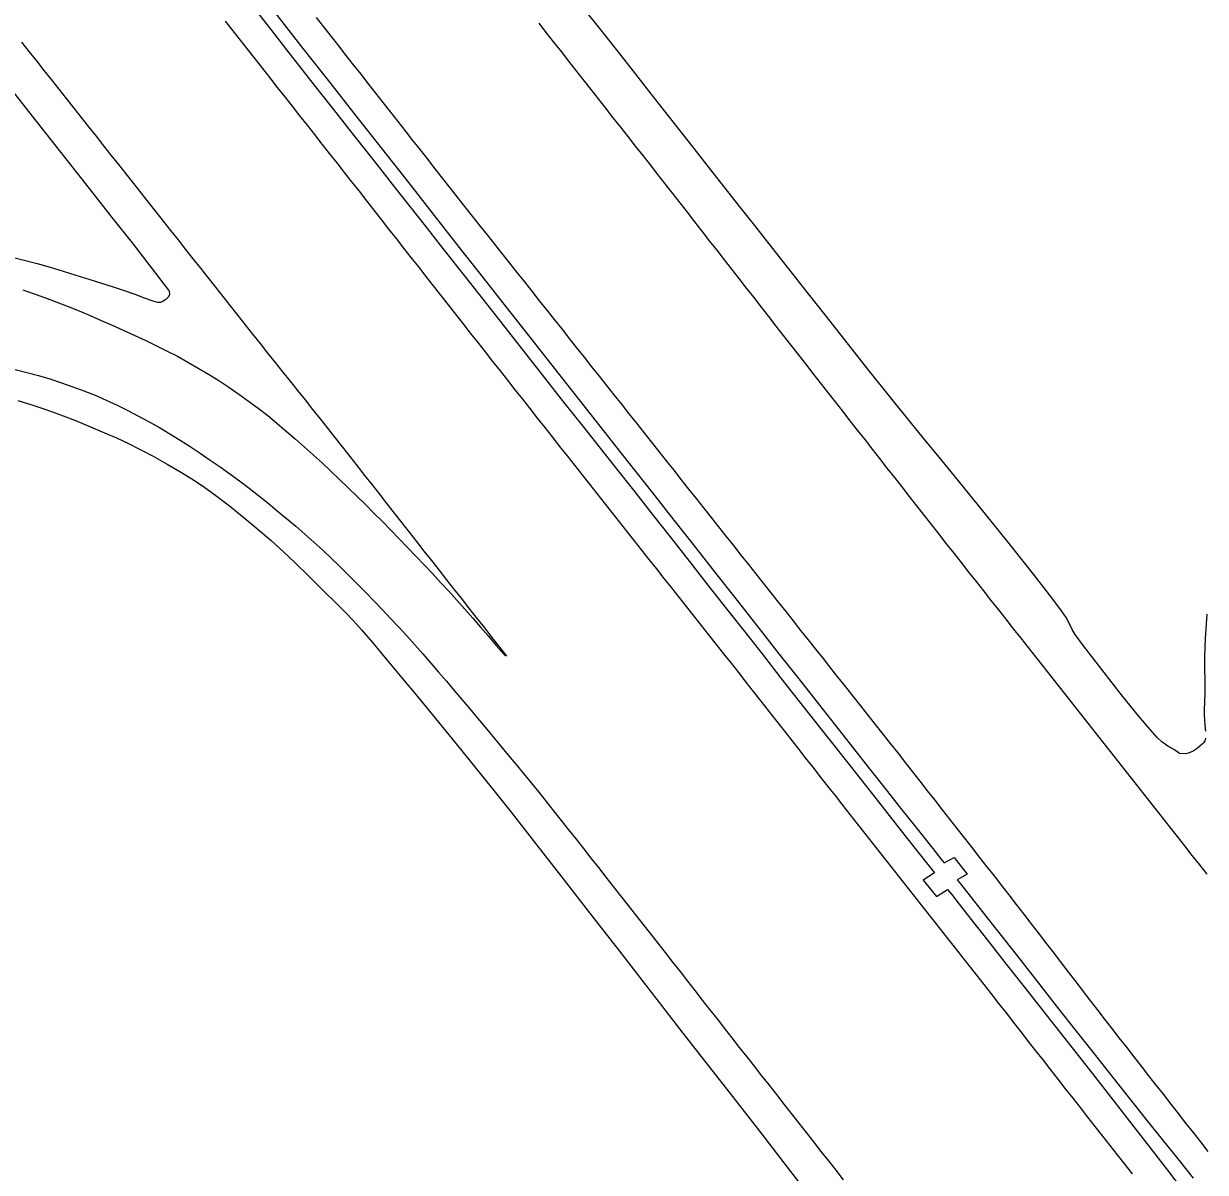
# Model space of a CAD drawing. Extents: x 1948091 to 1975253, y 787267 to 823306.
# Drawn here: x 1963923.8 to 1964169.3, y 804662.2 to 804901 of the extents above; entities that cross this region are included whole.
import ezdxf

# ---------------------------------------------------------------- set-up
doc = ezdxf.new("R2010")
doc.units = 0
doc.layers.add('RD_EX_Pavement_Markings', color=7, linetype='Continuous')
doc.layers.add('RD_EX_Road', color=7, linetype='Continuous')

msp = doc.modelspace()

# ---------------------------------------------------------------- linework, layer by layer
at = {"layer": 'RD_EX_Pavement_Markings'}
for points in [[(1963965.67, 804901.47), (1963967.21, 804899.5), (1963968.75, 804897.54), (1963970.3, 804895.58), (1963971.84, 804893.62), (1963973.38, 804891.65), (1963974.93, 804889.69), (1963976.47, 804887.73), (1963978.02, 804885.76), (1963979.56, 804883.8), (1963981.1, 804881.84), (1963982.65, 804879.88), (1963984.19, 804877.91), (1963985.73, 804875.95), (1963987.28, 804873.99), (1963988.82, 804872.02), (1963990.36, 804870.06), (1963991.91, 804868.1), (1963993.45, 804866.13), (1963994.99, 804864.17), (1963996.53, 804862.2), (1963998.07, 804860.24), (1963999.61, 804858.27), (1964001.16, 804856.31), (1964002.7, 804854.34), (1964004.24, 804852.38), (1964005.78, 804850.41), (1964007.32, 804848.45), (1964008.87, 804846.48), (1964010.41, 804844.52), (1964011.95, 804842.55), (1964013.49, 804840.59), (1964015.03, 804838.63), (1964016.58, 804836.66), (1964018.12, 804834.7), (1964019.66, 804832.73), (1964021.21, 804830.77), (1964022.76, 804828.81), (1964024.3, 804826.85), (1964025.85, 804824.89), (1964027.4, 804822.93), (1964028.94, 804820.97), (1964030.49, 804819), (1964032.04, 804817.04), (1964033.58, 804815.08), (1964035.13, 804813.12), (1964036.68, 804811.16), (1964038.22, 804809.2), (1964039.77, 804807.24), (1964041.32, 804805.27), (1964042.86, 804803.31), (1964044.41, 804801.35), (1964045.96, 804799.39), (1964047.51, 804797.43), (1964049.06, 804795.47), (1964050.61, 804793.51), (1964052.16, 804791.55), (1964053.71, 804789.59), (1964055.26, 804787.63), (1964056.81, 804785.68), (1964058.36, 804783.72), (1964059.91, 804781.76), (1964061.46, 804779.8), (1964063.01, 804777.84), (1964064.56, 804775.88), (1964066.11, 804773.92), (1964067.66, 804771.96), (1964069.21, 804770), (1964070.76, 804768.04), (1964072.3, 804766.08), (1964073.84, 804764.11), (1964075.39, 804762.15), (1964076.93, 804760.18), (1964078.47, 804758.22), (1964080.02, 804756.25), (1964081.56, 804754.29), (1964083.1, 804752.32), (1964084.65, 804750.36), (1964086.19, 804748.39), (1964087.74, 804746.43), (1964089.28, 804744.46), (1964090.82, 804742.5), (1964092.37, 804740.53), (1964093.91, 804738.57), (1964095.45, 804736.6), (1964097, 804734.64), (1964098.55, 804732.68), (1964100.09, 804730.72), (1964101.64, 804728.75), (1964103.18, 804726.79), (1964104.73, 804724.83), (1964106.28, 804722.86), (1964107.82, 804720.9), (1964109.37, 804718.94), (1964110.92, 804716.97), (1964112.46, 804715.01), (1964114.01, 804713.05), (1964115.56, 804711.09), (1964117.1, 804709.12), (1964118.65, 804707.16), (1964120.19, 804705.2), (1964121.74, 804703.23), (1964123.28, 804701.27), (1964124.82, 804699.3), (1964126.36, 804697.33), (1964127.9, 804695.36), (1964129.44, 804693.39), (1964130.98, 804691.42), (1964132.52, 804689.45), (1964134.06, 804687.49), (1964135.6, 804685.52), (1964137.14, 804683.55), (1964138.68, 804681.58), (1964140.22, 804679.61), (1964141.76, 804677.64), (1964143.3, 804675.67), (1964144.84, 804673.71), (1964146.38, 804671.74), (1964147.92, 804669.77), (1964149.47, 804667.81), (1964151.01, 804665.84), (1964152.56, 804663.88), (1964154.1, 804661.91)], [(1963984.56, 804902.25), (1963986.1, 804900.29), (1963987.65, 804898.32), (1963989.19, 804896.36), (1963990.73, 804894.39), (1963992.27, 804892.43), (1963993.81, 804890.46), (1963995.35, 804888.5), (1963996.89, 804886.53), (1963998.43, 804884.57), (1963999.97, 804882.6), (1964001.52, 804880.64), (1964003.06, 804878.67), (1964004.6, 804876.71), (1964006.14, 804874.74), (1964007.68, 804872.78), (1964009.22, 804870.81), (1964010.76, 804868.85), (1964012.3, 804866.88), (1964013.84, 804864.91), (1964015.39, 804862.95), (1964016.94, 804860.99), (1964018.49, 804859.04), (1964020.05, 804857.08), (1964021.6, 804855.12), (1964023.15, 804853.17), (1964024.7, 804851.21), (1964026.25, 804849.25), (1964027.81, 804847.3), (1964029.36, 804845.34), (1964030.91, 804843.38), (1964032.46, 804841.43), (1964034.01, 804839.47), (1964035.57, 804837.51), (1964037.12, 804835.56), (1964038.67, 804833.6), (1964040.22, 804831.64), (1964041.77, 804829.68), (1964043.33, 804827.73), (1964044.88, 804825.77), (1964046.43, 804823.81), (1964047.98, 804821.86), (1964049.53, 804819.9), (1964051.09, 804817.94), (1964052.64, 804815.98), (1964054.19, 804814.03), (1964055.74, 804812.07), (1964057.29, 804810.11), (1964058.84, 804808.15), (1964060.4, 804806.19), (1964061.95, 804804.24), (1964063.5, 804802.28), (1964065.05, 804800.32), (1964066.6, 804798.36), (1964068.16, 804796.41), (1964069.71, 804794.45), (1964071.26, 804792.49), (1964072.81, 804790.53), (1964074.36, 804788.58), (1964075.92, 804786.62), (1964077.47, 804784.66), (1964079.02, 804782.7), (1964080.57, 804780.74), (1964082.12, 804778.79), (1964083.67, 804776.83), (1964085.22, 804774.87), (1964086.78, 804772.91), (1964088.33, 804770.95), (1964089.88, 804768.99), (1964091.43, 804767.03), (1964092.98, 804765.08), (1964094.53, 804763.12), (1964096.08, 804761.16), (1964097.63, 804759.2), (1964099.19, 804757.24), (1964100.74, 804755.28), (1964102.29, 804753.32), (1964103.84, 804751.36), (1964105.39, 804749.4), (1964106.93, 804747.43), (1964108.47, 804745.47), (1964110.01, 804743.5), (1964111.55, 804741.53), (1964113.09, 804739.57), (1964114.63, 804737.6), (1964116.17, 804735.63), (1964117.71, 804733.66), (1964119.25, 804731.7), (1964120.79, 804729.73), (1964122.33, 804727.76), (1964123.88, 804725.8), (1964125.42, 804723.83), (1964126.95, 804721.85), (1964128.48, 804719.88), (1964130.01, 804717.9), (1964131.54, 804715.93), (1964133.07, 804713.95), (1964134.6, 804711.97), (1964136.13, 804710), (1964137.66, 804708.02), (1964139.18, 804706.04), (1964140.7, 804704.05), (1964142.22, 804702.07), (1964143.74, 804700.09), (1964145.27, 804698.11), (1964146.79, 804696.12), (1964148.31, 804694.14), (1964149.84, 804692.17), (1964151.38, 804690.2), (1964152.92, 804688.23), (1964154.45, 804686.26), (1964155.99, 804684.28), (1964157.53, 804682.31), (1964159.06, 804680.34), (1964160.6, 804678.37), (1964162.14, 804676.4), (1964163.68, 804674.43), (1964165.22, 804672.47), (1964166.76, 804670.5), (1964168.3, 804668.53), (1964169.84, 804666.56)], [(1964030.8, 804901.06), (1964032.35, 804899.09), (1964033.89, 804897.13), (1964035.43, 804895.17), (1964036.97, 804893.2), (1964038.52, 804891.24), (1964040.06, 804889.27), (1964041.6, 804887.31), (1964043.15, 804885.35), (1964044.69, 804883.38), (1964046.23, 804881.42), (1964047.77, 804879.45), (1964049.32, 804877.49), (1964050.86, 804875.52), (1964052.4, 804873.56), (1964053.95, 804871.6), (1964055.49, 804869.63), (1964057.03, 804867.67), (1964058.57, 804865.7), (1964060.1, 804863.73), (1964061.64, 804861.76), (1964063.18, 804859.79), (1964064.71, 804857.82), (1964066.25, 804855.85), (1964067.79, 804853.89), (1964069.32, 804851.92), (1964070.86, 804849.95), (1964072.4, 804847.98), (1964073.93, 804846.01), (1964075.47, 804844.04), (1964077.01, 804842.07), (1964078.54, 804840.1), (1964080.08, 804838.13), (1964081.62, 804836.16), (1964083.15, 804834.19), (1964084.69, 804832.22), (1964086.23, 804830.25), (1964087.76, 804828.28), (1964089.3, 804826.32), (1964090.84, 804824.35), (1964092.38, 804822.38), (1964093.92, 804820.42), (1964095.46, 804818.45), (1964097, 804816.48), (1964098.54, 804814.51), (1964100.08, 804812.55), (1964101.62, 804810.58), (1964103.16, 804808.61), (1964104.7, 804806.65), (1964106.24, 804804.68), (1964107.78, 804802.71), (1964109.32, 804800.74), (1964110.86, 804798.78), (1964112.4, 804796.81), (1964113.94, 804794.84), (1964115.48, 804792.88), (1964117.03, 804790.91), (1964118.58, 804788.95), (1964120.12, 804786.99), (1964121.67, 804785.03), (1964123.22, 804783.07), (1964124.77, 804781.1), (1964126.32, 804779.14), (1964127.86, 804777.18), (1964129.41, 804775.22), (1964130.96, 804773.26), (1964132.51, 804771.3), (1964134.06, 804769.34), (1964135.6, 804767.37), (1964137.15, 804765.41), (1964138.7, 804763.45), (1964140.25, 804761.49), (1964141.8, 804759.53), (1964143.34, 804757.57), (1964144.89, 804755.6), (1964146.44, 804753.64), (1964147.98, 804751.68), (1964149.53, 804749.71), (1964151.07, 804747.75), (1964152.62, 804745.79), (1964154.16, 804743.82), (1964155.71, 804741.86), (1964157.26, 804739.9), (1964158.8, 804737.93), (1964160.35, 804735.97), (1964161.89, 804734), (1964163.44, 804732.04), (1964164.98, 804730.08), (1964166.53, 804728.11), (1964168.08, 804726.15), (1964169.62, 804724.18)], [(1963923.32, 804897.15), (1963924.87, 804895.19), (1963926.42, 804893.23), (1963927.97, 804891.27), (1963929.52, 804889.31), (1963931.07, 804887.35), (1963932.62, 804885.39), (1963934.16, 804883.44), (1963935.71, 804881.48), (1963937.26, 804879.52), (1963938.81, 804877.56), (1963940.36, 804875.6), (1963941.91, 804873.64), (1963943.46, 804871.69), (1963945.01, 804869.73), (1963946.56, 804867.77), (1963948.11, 804865.81), (1963949.66, 804863.85), (1963951.21, 804861.89), (1963952.76, 804859.93), (1963954.31, 804857.98), (1963955.86, 804856.02), (1963957.41, 804854.06), (1963958.95, 804852.1), (1963960.5, 804850.14), (1963962.05, 804848.18), (1963963.6, 804846.23), (1963965.15, 804844.27), (1963966.7, 804842.31), (1963968.25, 804840.35), (1963969.8, 804838.39), (1963971.35, 804836.43), (1963972.9, 804834.48), (1963974.45, 804832.52), (1963976.01, 804830.57), (1963977.57, 804828.62), (1963979.12, 804826.66), (1963980.68, 804824.71), (1963982.23, 804822.76), (1963983.79, 804820.8), (1963985.35, 804818.85), (1963986.9, 804816.89), (1963988.45, 804814.94), (1963990, 804812.97), (1963991.54, 804811.01), (1963993.08, 804809.04), (1963994.62, 804807.08), (1963996.16, 804805.11), (1963997.71, 804803.15), (1963999.25, 804801.18), (1964000.79, 804799.22), (1964002.33, 804797.25), (1964003.87, 804795.29), (1964005.41, 804793.32), (1964006.95, 804791.36), (1964008.49, 804789.39), (1964010.03, 804787.42), (1964011.57, 804785.46), (1964013.12, 804783.49), (1964014.66, 804781.53), (1964016.21, 804779.56), (1964017.75, 804777.6), (1964019.3, 804775.64), (1964020.84, 804773.68), (1964022.39, 804771.71), (1964023.93, 804769.75), (1964024.11, 804769.52)], [(1963923.61, 804845.62), (1963925.97, 804844.81), (1963928.32, 804843.96), (1963930.66, 804843.12), (1963932.98, 804842.19), (1963935.3, 804841.26), (1963937.6, 804840.3), (1963939.9, 804839.31), (1963942.19, 804838.32), (1963944.46, 804837.28), (1963946.72, 804836.22), (1963948.98, 804835.16), (1963951.23, 804834.07), (1963953.47, 804832.96), (1963955.7, 804831.84), (1963957.89, 804830.63), (1963960.05, 804829.38), (1963962.19, 804828.09), (1963964.32, 804826.79), (1963966.4, 804825.41), (1963968.46, 804823.99), (1963970.48, 804822.53), (1963972.48, 804821.03), (1963974.47, 804819.52), (1963976.38, 804817.91), (1963978.29, 804816.29), (1963980.18, 804814.66), (1963982.07, 804813.02), (1963983.95, 804811.38), (1963985.77, 804809.67), (1963987.6, 804807.96), (1963989.42, 804806.25), (1963991.21, 804804.51), (1963993, 804802.77), (1963994.79, 804801.03), (1963996.56, 804799.26), (1963998.31, 804797.48), (1964000.06, 804795.71), (1964001.8, 804793.91), (1964003.53, 804792.11), (1964005.26, 804790.3), (1964006.98, 804788.5), (1964008.69, 804786.68), (1964010.4, 804784.85), (1964012.11, 804783.03), (1964013.78, 804781.17), (1964015.45, 804779.31), (1964017.09, 804777.43), (1964018.72, 804775.54), (1964020.34, 804773.64), (1964021.97, 804771.74), (1964023.6, 804769.84), (1964023.85, 804769.55)], [(1963922, 804829.07), (1963924.43, 804828.48), (1963926.83, 804827.82), (1963929.23, 804827.13), (1963931.6, 804826.32), (1963933.96, 804825.52), (1963936.3, 804824.64), (1963938.63, 804823.74), (1963940.91, 804822.72), (1963943.18, 804821.68), (1963945.41, 804820.55), (1963947.64, 804819.42), (1963949.83, 804818.23), (1963952.01, 804817.01), (1963954.16, 804815.73), (1963956.27, 804814.4), (1963958.38, 804813.06), (1963960.47, 804811.68), (1963962.53, 804810.28), (1963964.58, 804808.85), (1963966.62, 804807.4), (1963968.65, 804805.94), (1963970.62, 804804.42), (1963972.59, 804802.87), (1963974.54, 804801.31), (1963976.47, 804799.72), (1963978.39, 804798.13), (1963980.29, 804796.51), (1963982.19, 804794.88), (1963984.07, 804793.23), (1963985.9, 804791.53), (1963987.74, 804789.84), (1963989.51, 804788.08), (1963991.28, 804786.31), (1963993.05, 804784.55), (1963994.81, 804782.78), (1963996.55, 804780.98), (1963998.28, 804779.18), (1964000, 804777.37), (1964001.71, 804775.55), (1964003.39, 804773.7), (1964005.08, 804771.85), (1964006.72, 804769.97), (1964008.36, 804768.08), (1964010, 804766.2), (1964011.63, 804764.31), (1964013.24, 804762.39), (1964014.84, 804760.48), (1964016.45, 804758.57), (1964018.06, 804756.65), (1964019.66, 804754.74), (1964021.25, 804752.81), (1964022.84, 804750.89), (1964024.44, 804748.96), (1964026.03, 804747.03), (1964027.62, 804745.11), (1964029.21, 804743.18), (1964030.79, 804741.25), (1964032.35, 804739.29), (1964033.9, 804737.34), (1964035.46, 804735.38), (1964037.01, 804733.42), (1964038.56, 804731.47), (1964040.11, 804729.5), (1964041.65, 804727.54), (1964043.19, 804725.57), (1964044.73, 804723.6), (1964046.27, 804721.64), (1964047.82, 804719.67), (1964049.36, 804717.71), (1964050.9, 804715.74), (1964052.45, 804713.78), (1964053.99, 804711.81), (1964055.53, 804709.85), (1964057.08, 804707.88), (1964058.62, 804705.92), (1964060.16, 804703.95), (1964061.7, 804701.98), (1964063.24, 804700.01), (1964064.77, 804698.04), (1964066.31, 804696.07), (1964067.85, 804694.1), (1964069.39, 804692.13), (1964070.93, 804690.16), (1964072.47, 804688.2), (1964074.02, 804686.23), (1964075.56, 804684.27), (1964077.1, 804682.3), (1964078.65, 804680.34), (1964080.19, 804678.37), (1964081.73, 804676.4), (1964083.28, 804674.44), (1964084.82, 804672.47), (1964086.36, 804670.51), (1964087.91, 804668.54), (1964089.45, 804666.58), (1964090.99, 804664.61), (1964092.53, 804662.65), (1964094.08, 804660.68)]]:
    msp.add_lwpolyline(points, dxfattribs=at)
at = {"layer": 'RD_EX_Road'}
for points in [[(1963971.77, 804904), (1963975.1, 804899.76), (1963978.4, 804895.55), (1963981.67, 804891.38), (1963984.9, 804887.24), (1963988.12, 804883.13), (1963991.32, 804879.05), (1963994.51, 804875), (1963997.69, 804870.98), (1964000.85, 804866.98), (1964004.02, 804862.97), (1964007.17, 804858.97), (1964010.33, 804854.95), (1964016.33, 804847.31), (1964021.72, 804840.44), (1964026.71, 804834.09), (1964031.52, 804827.98), (1964035.97, 804822.32), (1964039.93, 804817.31), (1964043.54, 804812.75), (1964046.95, 804808.44), (1964050.46, 804804), (1964054.37, 804799.04), (1964058.36, 804793.96), (1964062.12, 804789.15), (1964065.93, 804784.27), (1964070.1, 804778.99), (1964074.17, 804773.84), (1964077.68, 804769.35), (1964081.14, 804764.93), (1964085.01, 804759.99), (1964089.15, 804754.72), (1964093.41, 804749.33), (1964097.56, 804744.08), (1964101.39, 804739.23), (1964106.14, 804733.2), (1964111.41, 804726.52), (1964113.04, 804724.46), (1964110.66, 804722.96), (1964113.49, 804719.52), (1964115.77, 804721.04), (1964116.56, 804720.02), (1964118.16, 804717.96), (1964120.63, 804714.79), (1964124.02, 804710.47), (1964127.93, 804705.51), (1964131.94, 804700.41), (1964136.22, 804694.99), (1964140.9, 804689.06), (1964146, 804682.56), (1964151.55, 804675.44), (1964156.9, 804668.53), (1964161.43, 804662.64), (1964165.81, 804656.95)], [(1963975.93, 804903.28), (1963981.8, 804895.82), (1963987.36, 804888.75), (1963992.82, 804881.8), (1963998.28, 804874.86), (1964003.74, 804867.94), (1964009.08, 804861.13), (1964014.29, 804854.48), (1964019.25, 804848.14), (1964024.02, 804842.06), (1964028.92, 804835.82), (1964033.99, 804829.36), (1964039.1, 804822.86), (1964044.24, 804816.36), (1964049.37, 804809.85), (1964054.42, 804803.44), (1964058.89, 804797.76), (1964062.86, 804792.72), (1964067.33, 804787.03), (1964072.3, 804780.71), (1964076.78, 804775.01), (1964080.72, 804770.01), (1964084.83, 804764.79), (1964089.12, 804759.33), (1964092.95, 804754.46), (1964096.29, 804750.24), (1964099.55, 804746.1), (1964102.79, 804741.98), (1964105.98, 804737.94), (1964109.18, 804733.94), (1964112.69, 804729.53), (1964114.58, 804727.14), (1964115.02, 804726.57), (1964117.11, 804727.64), (1964119.86, 804724.2), (1964117.76, 804723.05), (1964118.42, 804722.19), (1964124.75, 804714.15), (1964130.26, 804707.14), (1964134.96, 804701.16), (1964138.84, 804696.23), (1964142.23, 804691.91), (1964145.45, 804687.82), (1964151.4, 804680.28), (1964157.25, 804672.91), (1964160.36, 804669.02), (1964163.59, 804665), (1964166.82, 804660.99)], [(1964169.35, 804752.49), (1964169.28, 804752.16), (1964169.2, 804751.89), (1964169.09, 804751.67), (1964168.97, 804751.51), (1964168.65, 804751.19), (1964168.21, 804750.79), (1964167.61, 804750.32), (1964166.77, 804749.78), (1964166.28, 804749.52), (1964165.76, 804749.32), (1964165.23, 804749.18), (1964163.96, 804749.26), (1964162.92, 804750.03), (1964161.54, 804750.82), (1964160.94, 804751.2), (1964160.38, 804751.63), (1964159.31, 804752.62), (1964157.84, 804754.28), (1964155.46, 804757.11), (1964152.12, 804761.21), (1964147.78, 804766.72), (1964143.97, 804771.65), (1964142.27, 804773.99), (1964141.65, 804775.08), (1964141.06, 804776.25), (1964140.37, 804777.53), (1964139.44, 804778.96), (1964137.45, 804781.62), (1964133.6, 804786.57), (1964128.59, 804792.91), (1964123.11, 804799.71), (1964117.16, 804807.03), (1964114, 804810.89), (1964110.72, 804814.88), (1964104.5, 804822.51), (1964099.22, 804829.15), (1964093.66, 804836.23), (1964090.32, 804840.47), (1964086.6, 804845.17), (1964082.78, 804850), (1964079.15, 804854.6), (1964075.69, 804858.99), (1964072.41, 804863.16), (1964066.58, 804870.58), (1964061.85, 804876.6), (1964056.91, 804882.88), (1964053.88, 804886.74), (1964050.48, 804891.07), (1964046.93, 804895.58), (1964043.48, 804899.94), (1964040.13, 804904.17)], [(1963921.35, 804852.44), (1963923.89, 804851.85), (1963926.56, 804851.13), (1963929.28, 804850.34), (1963931.95, 804849.54), (1963934.62, 804848.73), (1963937.33, 804847.9), (1963939.95, 804847.07), (1963942.38, 804846.27), (1963944.66, 804845.5), (1963946.85, 804844.72), (1963948.81, 804844.01), (1963950.4, 804843.44), (1963951.05, 804843.23), (1963951.57, 804843.11), (1963951.97, 804843.06), (1963952.25, 804843.11), (1963952.7, 804843.32), (1963953.19, 804843.63), (1963953.43, 804843.81), (1963953.65, 804844), (1963953.84, 804844.2), (1963954.02, 804844.42), (1963954.13, 804844.66), (1963954.15, 804844.93), (1963954.07, 804845.25), (1963953.9, 804845.59), (1963952.98, 804846.8), (1963951.21, 804849.13), (1963949.34, 804851.56), (1963946.35, 804855.39), (1963942.18, 804860.69), (1963937.47, 804866.69), (1963932.31, 804873.24), (1963926.65, 804880.41), (1963921, 804887.55)], [(1963922.55, 804822.64), (1963925.43, 804821.74), (1963928.39, 804820.75), (1963931.4, 804819.67), (1963934.51, 804818.47), (1963937.67, 804817.17), (1963940.53, 804815.96), (1963943.06, 804814.86), (1963945.52, 804813.72), (1963947.98, 804812.49), (1963950.67, 804811.06), (1963953.57, 804809.44), (1963956.25, 804807.88), (1963958.7, 804806.4), (1963961.16, 804804.76), (1963963.7, 804802.92), (1963966.54, 804800.75), (1963969.62, 804798.29), (1963972.52, 804795.87), (1963975.17, 804793.54), (1963977.71, 804791.24), (1963980.2, 804788.89), (1963983.05, 804786.13), (1963986.17, 804783.05), (1963988.72, 804780.51), (1963990.64, 804778.58), (1963992.33, 804776.82), (1963993.97, 804775.01), (1963996.27, 804772.32), (1963999.24, 804768.74), (1964002.36, 804764.99), (1964005.6, 804761.1), (1964009.38, 804756.52), (1964013.64, 804751.32), (1964017.48, 804746.59), (1964021.47, 804741.59), (1964025.04, 804737.05), (1964029.9, 804730.83), (1964036.05, 804722.95), (1964042.35, 804714.9), (1964047.61, 804708.17), (1964051.81, 804702.75), (1964057.7, 804695.07), (1964060.72, 804691.17), (1964064, 804686.97), (1964067.54, 804682.47), (1964071.06, 804678), (1964077.18, 804670.14), (1964082.42, 804663.31), (1964085.5, 804659.38)], [(1964169.63, 804778.22), (1964169.32, 804773.19), (1964169.17, 804769.47), (1964169.17, 804766.96), (1964169.19, 804764.5), (1964169.21, 804761.99), (1964169.18, 804759.93), (1964169.1, 804758.38), (1964169.08, 804757.21), (1964169.14, 804756.3), (1964169.25, 804755.2), (1964169.37, 804753.91)]]:
    msp.add_lwpolyline(points, dxfattribs=at)

doc.saveas('drawing.dxf')
